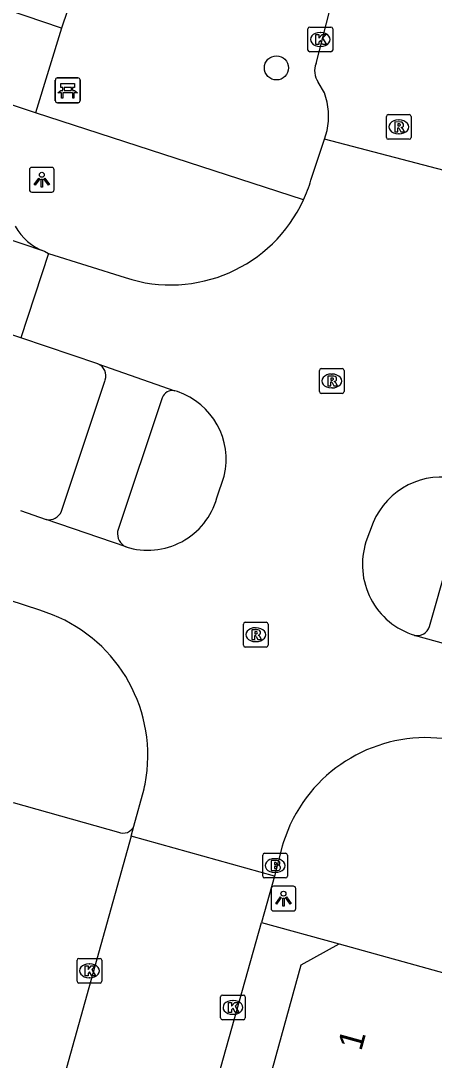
# Model space of a CAD drawing. Extents: x 158087 to 159494, y 382905 to 383981.
# Drawn here: x 158716.68 to 158733.4, y 383306.71 to 383348.72 of the extents above; entities that cross this region are included whole.
import ezdxf

# ---------------------------------------------------------------- set-up
doc = ezdxf.new("R2010")
doc.units = 0
for name, color, linetype in [('IMGEO_Bank', 7, 'Continuous'), ('IMGEO_Boom', 7, 'Continuous'), ('IMGEO_Brandkraan', 7, 'Continuous'), ('IMGEO_Kolk', 7, 'Continuous'), ('IMGEO_Lichtpunt', 7, 'Continuous'), ('IMGEO_Pand', 7, 'Continuous'), ('IMGEO_Pand_nummerreeks', 7, 'Continuous'), ('IMGEO_Rijbaan_lokaal_gesloten', 7, 'Continuous'), ('IMGEO_Rijbaan_lokaal_open', 7, 'Continuous'), ('IMGEO_Rioolput', 7, 'Continuous'), ('IMGEO_Voetpad_open', 7, 'Continuous')]:
    doc.layers.add(name, color=color, linetype=linetype)

msp = doc.modelspace()

# ---------------------------------------------------------------- linework, layer by layer
at = {"layer": 'IMGEO_Bank'}
for p, q in [((158718.08, 383345.481), (158718.08, 383346.322)), ((158718.08, 383346.322), (158718.08, 383345.481)), ((158718.155, 383346.406), (158718.996, 383346.406)), ((158718.996, 383346.406), (158718.155, 383346.406)), ((158719.08, 383346.331), (158719.08, 383345.49)), ((158719.08, 383345.49), (158719.08, 383346.331)), ((158718.777, 383345.804), (158718.384, 383345.804)), ((158718.389, 383345.912), (158718.389, 383346.018)), ((158718.433, 383346.018), (158718.433, 383345.912)), ((158718.721, 383346.024), (158718.439, 383346.024)), ((158718.439, 383345.906), (158718.721, 383345.906)), ((158718.727, 383345.912), (158718.727, 383346.018)), ((158718.771, 383346.018), (158718.771, 383345.912)), ((158719.005, 383345.406), (158718.164, 383345.406)), ((158718.164, 383345.406), (158719.005, 383345.406))]:
    msp.add_line(p, q, dxfattribs=at)
for points in [[(158718.383, 383346.024), (158718.297, 383346.024), (158718.297, 383346.185), (158718.86, 383346.185), (158718.86, 383346.024), (158718.777, 383346.024)], [(158718.327, 383345.804), (158718.185, 383345.804), (158718.297, 383345.906), (158718.383, 383345.906)], [(158718.377, 383345.797), (158718.377, 383345.59), (158718.334, 383345.59), (158718.334, 383345.797)], [(158718.777, 383345.906), (158718.86, 383345.906), (158718.972, 383345.804), (158718.833, 383345.804)], [(158718.827, 383345.797), (158718.827, 383345.59), (158718.783, 383345.59), (158718.783, 383345.797)]]:
    msp.add_lwpolyline(points, dxfattribs=at)
for centre, radius, start, end in [((158718.158, 383346.328), 0.0779, 92.4484, 184.2845), ((158718.158, 383346.328), 0.0779, 92.4484, 184.2845), ((158719.002, 383346.328), 0.0779, 2.4484, 94.2845), ((158719.002, 383346.328), 0.0779, 2.4484, 94.2845), ((158718.327, 383345.797), 0.00671, 2.8957, 87.1043), ((158718.384, 383345.797), 0.00671, 92.8957, 177.1043), ((158718.382, 383346.017), 0.00671, 2.8957, 87.1043), ((158718.382, 383345.913), 0.00671, 272.8957, 357.1043), ((158718.439, 383346.017), 0.00671, 92.8957, 177.1043), ((158718.439, 383345.913), 0.00671, 182.8957, 267.1043), ((158718.721, 383346.017), 0.00671, 2.8957, 87.1043), ((158718.721, 383345.913), 0.00671, 272.8957, 357.1043), ((158718.778, 383346.017), 0.00671, 92.8957, 177.1043), ((158718.778, 383345.913), 0.00671, 182.8957, 267.1043), ((158718.776, 383345.797), 0.00671, 2.8957, 87.1043), ((158718.833, 383345.797), 0.00671, 92.8957, 177.1043), ((158718.158, 383345.484), 0.0779, 182.4484, 274.2845), ((158718.158, 383345.484), 0.0779, 182.4484, 274.2845), ((158719.002, 383345.484), 0.0779, 272.4484, 4.2845), ((158719.002, 383345.484), 0.0779, 272.4484, 4.2845)]:
    msp.add_arc(centre, radius, start, end, dxfattribs=at)
at = {"layer": 'IMGEO_Boom'}
msp.add_circle((158727.018, 383346.814), 0.489, dxfattribs=at)
at = {"layer": 'IMGEO_Brandkraan'}
for p, q in [((158726.537, 383315.077), (158727.389, 383315.077)), ((158726.462, 383314.151), (158726.462, 383315.003)), ((158726.95, 383314.857), (158726.975, 383314.857)), ((158727.463, 383315.003), (158727.463, 383314.151)), ((158726.973, 383314.297), (158726.948, 383314.297)), ((158727.389, 383314.077), (158726.537, 383314.077))]:
    msp.add_line(p, q, dxfattribs=at)
for points in [[(158726.537, 383315.077), (158727.389, 383315.077)], [(158726.462, 383314.151), (158726.462, 383315.003)], [(158726.81, 383314.777), (158726.81, 383314.377), (158727.023, 383314.377)], [(158727.041, 383314.777), (158726.81, 383314.777)], [(158726.989, 383314.696), (158726.935, 383314.696), (158726.935, 383314.62)], [(158727.463, 383315.003), (158727.463, 383314.151)], [(158726.935, 383314.62), (158726.988, 383314.62)], [(158726.997, 383314.544), (158726.935, 383314.544), (158726.935, 383314.463)], [(158726.935, 383314.463), (158726.997, 383314.463)], [(158727.389, 383314.077), (158726.537, 383314.077)]]:
    msp.add_lwpolyline(points, dxfattribs=at)
for centre, radius, start, end in [((158726.539, 383315.001), 0.0765, 91.552, 178.448), ((158726.539, 383315.001), 0.0765, 91.552, 178.448), ((158727.387, 383315.001), 0.0765, 1.552, 88.448), ((158727.387, 383315.001), 0.0765, 1.552, 88.448), ((158726.99, 383314.658), 0.0379, 267.8285, 90.9355), ((158727.045, 383314.632), 0.145, 59.4692, 91.5367), ((158727.07, 383314.679), 0.0922, 285.5137, 58.1501), ((158726.998, 383314.503), 0.0404, 269.8759, 90.5077), ((158727.029, 383314.628), 0.251, 268.6676, 293.5347), ((158727.075, 383314.487), 0.105, 301.3115, 78.989), ((158726.539, 383314.153), 0.0765, 181.552, 268.448), ((158726.539, 383314.153), 0.0765, 181.552, 268.448), ((158727.387, 383314.153), 0.0765, 271.552, 358.448), ((158727.387, 383314.153), 0.0765, 271.552, 358.448)]:
    msp.add_arc(centre, radius, start, end, dxfattribs=at)
for centre, major_axis, ratio, start_param, end_param in [((158726.949, 383314.577), (-0.387, 0.002), 0.722429, 4.712389, 7.853982), ((158726.974, 383314.577), (-0.39, 0.002), 0.717154, 1.570796, 4.712389)]:
    msp.add_ellipse(centre, major_axis=major_axis, ratio=ratio, start_param=start_param, end_param=end_param, dxfattribs=at)
at = {"layer": 'IMGEO_Kolk'}
for p, q in [((158728.292, 383347.535), (158728.292, 383348.387)), ((158728.367, 383348.461), (158729.219, 383348.461)), ((158729.293, 383348.387), (158729.293, 383347.535)), ((158728.78, 383348.241), (158728.805, 383348.241)), ((158729.219, 383347.461), (158728.367, 383347.461)), ((158728.803, 383347.681), (158728.778, 383347.681)), ((158718.959, 383309.9), (158718.959, 383310.752)), ((158719.034, 383310.826), (158719.886, 383310.826)), ((158719.447, 383310.606), (158719.472, 383310.606)), ((158719.96, 383310.752), (158719.96, 383309.9)), ((158719.47, 383310.046), (158719.445, 383310.046)), ((158719.886, 383309.826), (158719.034, 383309.826)), ((158724.758, 383308.42), (158724.758, 383309.272)), ((158724.833, 383309.346), (158725.685, 383309.346)), ((158725.759, 383309.272), (158725.759, 383308.42)), ((158725.246, 383309.126), (158725.271, 383309.126)), ((158725.269, 383308.566), (158725.244, 383308.566)), ((158725.685, 383308.346), (158724.833, 383308.346))]:
    msp.add_line(p, q, dxfattribs=at)
for points in [[(158728.292, 383347.535), (158728.292, 383348.387)], [(158728.367, 383348.461), (158729.219, 383348.461)], [(158729.293, 383348.387), (158729.293, 383347.535)], [(158728.613, 383348.161), (158728.736, 383348.161), (158728.736, 383348.01), (158728.866, 383348.161), (158729.03, 383348.161), (158728.884, 383348.01), (158729.037, 383347.761), (158728.885, 383347.761), (158728.8, 383347.925), (158728.736, 383347.858), (158728.736, 383347.761), (158728.613, 383347.761), (158728.613, 383348.161)], [(158729.219, 383347.461), (158728.367, 383347.461)], [(158718.959, 383309.9), (158718.959, 383310.752)], [(158719.034, 383310.826), (158719.886, 383310.826)], [(158719.28, 383310.526), (158719.403, 383310.526), (158719.403, 383310.375), (158719.533, 383310.526), (158719.697, 383310.526), (158719.551, 383310.375), (158719.704, 383310.126), (158719.552, 383310.126), (158719.467, 383310.29), (158719.403, 383310.223), (158719.403, 383310.126), (158719.28, 383310.126), (158719.28, 383310.526)], [(158719.96, 383310.752), (158719.96, 383309.9)], [(158719.886, 383309.826), (158719.034, 383309.826)], [(158724.758, 383308.42), (158724.758, 383309.272)], [(158724.833, 383309.346), (158725.685, 383309.346)], [(158725.759, 383309.272), (158725.759, 383308.42)], [(158725.079, 383309.046), (158725.202, 383309.046), (158725.202, 383308.895), (158725.332, 383309.046), (158725.496, 383309.046), (158725.35, 383308.895), (158725.503, 383308.646), (158725.351, 383308.646), (158725.266, 383308.81), (158725.202, 383308.743), (158725.202, 383308.646), (158725.079, 383308.646), (158725.079, 383309.046)], [(158725.685, 383308.346), (158724.833, 383308.346)]]:
    msp.add_lwpolyline(points, dxfattribs=at)
for centre, start, end in [((158728.369, 383348.385), 91.552, 178.448), ((158728.369, 383348.385), 91.552, 178.448), ((158729.217, 383348.385), 1.552, 88.448), ((158729.217, 383348.385), 1.552, 88.448), ((158728.369, 383347.537), 181.552, 268.448), ((158728.369, 383347.537), 181.552, 268.448), ((158729.217, 383347.537), 271.552, 358.448), ((158729.217, 383347.537), 271.552, 358.448), ((158719.036, 383310.75), 91.552, 178.448), ((158719.036, 383310.75), 91.552, 178.448), ((158719.884, 383310.75), 1.552, 88.448), ((158719.884, 383310.75), 1.552, 88.448), ((158719.036, 383309.902), 181.552, 268.448), ((158719.036, 383309.902), 181.552, 268.448), ((158719.884, 383309.902), 271.552, 358.448), ((158719.884, 383309.902), 271.552, 358.448), ((158724.835, 383309.27), 91.552, 178.448), ((158724.835, 383309.27), 91.552, 178.448), ((158725.683, 383309.27), 1.552, 88.448), ((158725.683, 383309.27), 1.552, 88.448), ((158724.835, 383308.422), 181.552, 268.448), ((158724.835, 383308.422), 181.552, 268.448), ((158725.683, 383308.422), 271.552, 358.448), ((158725.683, 383308.422), 271.552, 358.448)]:
    msp.add_arc(centre, 0.0765, start, end, dxfattribs=at)
for centre, major_axis, ratio, start_param, end_param in [((158728.779, 383347.961), (-0.387, 0.002), 0.722429, 4.712389, 7.853982), ((158728.804, 383347.961), (-0.39, 0.002), 0.717154, 1.570796, 4.712389), ((158719.446, 383310.326), (-0.387, 0.002), 0.722429, 4.712389, 7.853982), ((158719.471, 383310.326), (-0.39, 0.002), 0.717154, 1.570796, 4.712389), ((158725.245, 383308.846), (-0.387, 0.002), 0.722429, 4.712389, 7.853982), ((158725.27, 383308.846), (-0.39, 0.002), 0.717154, 1.570796, 4.712389)]:
    msp.add_ellipse(centre, major_axis=major_axis, ratio=ratio, start_param=start_param, end_param=end_param, dxfattribs=at)
at = {"layer": 'IMGEO_Lichtpunt'}
for p, q in [((158717.936, 383342.792), (158717.128, 383342.792)), ((158717.936, 383342.792), (158717.128, 383342.792)), ((158717.034, 383342.697), (158717.034, 383341.89)), ((158717.034, 383342.697), (158717.034, 383341.89)), ((158718.03, 383341.89), (158718.03, 383342.697)), ((158718.03, 383341.89), (158718.03, 383342.697)), ((158717.128, 383341.796), (158717.936, 383341.796)), ((158717.128, 383341.796), (158717.936, 383341.796)), ((158726.802, 383313.646), (158726.802, 383312.839)), ((158726.802, 383313.646), (158726.802, 383312.839)), ((158727.704, 383313.741), (158726.896, 383313.741)), ((158727.704, 383313.741), (158726.896, 383313.741)), ((158727.798, 383312.839), (158727.798, 383313.646)), ((158727.798, 383312.839), (158727.798, 383313.646)), ((158726.896, 383312.745), (158727.704, 383312.745)), ((158726.896, 383312.745), (158727.704, 383312.745))]:
    msp.add_line(p, q, dxfattribs=at)
for points in [[(158717.408, 383342.361), (158717.447, 383342.333), (158717.259, 383342.071), (158717.221, 383342.098), (158717.408, 383342.361)], [(158717.51, 383342.313), (158717.557, 383342.313), (158717.557, 383341.991), (158717.51, 383341.991), (158717.51, 383342.313)], [(158717.62, 383342.333), (158717.658, 383342.36), (158717.845, 383342.098), (158717.806, 383342.07), (158717.62, 383342.333)], [(158727.176, 383313.31), (158727.215, 383313.282), (158727.027, 383313.02), (158726.989, 383313.047), (158727.176, 383313.31)], [(158727.278, 383313.262), (158727.325, 383313.262), (158727.325, 383312.94), (158727.278, 383312.94), (158727.278, 383313.262)], [(158727.388, 383313.282), (158727.426, 383313.309), (158727.613, 383313.047), (158727.574, 383313.019), (158727.388, 383313.282)]]:
    msp.add_lwpolyline(points, dxfattribs=at)
for centre in [(158717.533, 383342.495), (158727.301, 383313.444)]:
    msp.add_circle(centre, 0.0994, dxfattribs=at)
for centre, start, end in [((158717.128, 383342.697), 90, 180), ((158717.128, 383342.697), 90, 180), ((158717.936, 383342.697), 0, 90), ((158717.936, 383342.697), 0, 90), ((158717.128, 383341.89), 180, 270), ((158717.128, 383341.89), 180, 270), ((158717.936, 383341.89), 270, 0), ((158717.936, 383341.89), 270, 360), ((158726.896, 383313.646), 90, 180), ((158726.896, 383313.646), 90, 180), ((158727.704, 383313.646), 0, 90), ((158727.704, 383313.646), 0, 90), ((158726.896, 383312.839), 180, 270), ((158726.896, 383312.839), 180, 270), ((158727.704, 383312.839), 270, 0), ((158727.704, 383312.839), 270, 360)]:
    msp.add_arc(centre, 0.0946, start, end, dxfattribs=at)
at = {"layer": 'IMGEO_Pand'}
for points in [[(158722.072, 383359.46), (158718.333, 383348.422)], [(158718.333, 383348.422), (158712.477, 383350.406)], [(158726.638, 383305.589), (158728.013, 383310.572), (158729.552, 383311.413)], [(158729.552, 383311.413), (158734.063, 383310.168)]]:
    msp.add_lwpolyline(points, dxfattribs=at)
at = {"layer": 'IMGEO_Rijbaan_lokaal_gesloten'}
for points in [[(158600.461, 383378.93), (158617.257, 383373.254), (158635.273, 383366.93), (158690.269, 383348.66), (158717.644, 383339.402)], [(158716.689, 383335.909), (158685.485, 383346.406)], [(158717.644, 383339.402), (158717.809, 383339.314)]]:
    msp.add_lwpolyline(points, dxfattribs=at)
at = {"layer": 'IMGEO_Rijbaan_lokaal_open'}
for points in [[(158728.618, 383346.995), (158729.308, 383349.691), (158729.989, 383352.609), (158732.025, 383360.337), (158736.211, 383376.343), (158739.158, 383387.467), (158740.234, 383391.599), (158740.293, 383391.824)], [(158728.96, 383345.802), (158728.705, 383346.239)], [(158728.963, 383343.935), (158729.065, 383344.282)], [(158728.414, 383342.272), (158728.963, 383343.935)], [(158734.358, 383342.521), (158728.963, 383343.935)], [(158717.809, 383339.314), (158716.689, 383335.909)], [(158717.809, 383339.314), (158720.908, 383338.336)], [(158719.803, 383334.848), (158716.689, 383335.909)], [(158719.803, 383334.848), (158722.905, 383333.766)], [(158723.013, 383333.729), (158722.905, 383333.766)], [(158724.611, 383329.436), (158724.908, 383330.319)], [(158716.678, 383328.925), (158717.706, 383328.565)], [(158720.937, 383327.458), (158717.706, 383328.565)], [(158730.922, 383328.437), (158730.635, 383327.658)], [(158717.455, 383324.893), (158715.58, 383325.508)], [(158735.869, 383322.977), (158732.603, 383323.882)], [(158721.255, 383316.174), (158721.67, 383317.683)], [(158721.142, 383315.77), (158721.255, 383316.174)], [(158721.142, 383315.77), (158714.354, 383291.491)], [(158726.934, 383314.154), (158721.142, 383315.77)], [(158727.253, 383315.356), (158726.934, 383314.154)], [(158726.934, 383314.154), (158726.409, 383312.281)], [(158719.408, 383287.329), (158726.409, 383312.281)]]:
    msp.add_lwpolyline(points, dxfattribs=at)
for centre, radius, start, end in [((158729.37, 383346.699), 0.808, 158.4881, 214.6412), ((158726.353, 383344.858), 2.772, 348.0013, 19.902), ((158722.824, 383343.934), 5.832, 335.0833, 343.4417), ((158722.744, 383343.959), 5.915, 251.921, 335.1883), ((158722.095, 383330.987), 2.892, 346.6418, 71.4816), ((158733.698, 383327.27), 3.011, 76.4354, 157.1938), ((158721.819, 383330.22), 2.9, 252.2829, 344.3111), ((158733.493, 383326.747), 3, 162.3153, 252.7405), ((158715.694, 383319.027), 6.124, 354.2631, 73.2924), ((158733.065, 383313.708), 6.04, 78.7008, 152.7238), ((158715.665, 383319.026), 6.153, 347.3885, 354.2967), ((158732.98, 383313.738), 5.951, 152.6116, 164.2273)]:
    msp.add_arc(centre, radius, start, end, dxfattribs=at)
at = {"layer": 'IMGEO_Rioolput'}
for p, q in [((158731.537, 383344.928), (158732.389, 383344.928)), ((158731.462, 383344.002), (158731.462, 383344.854)), ((158731.95, 383344.708), (158731.975, 383344.708)), ((158732.463, 383344.854), (158732.463, 383344.002)), ((158731.973, 383344.148), (158731.948, 383344.148)), ((158732.389, 383343.928), (158731.537, 383343.928)), ((158728.754, 383333.735), (158728.754, 383334.587)), ((158728.829, 383334.661), (158729.681, 383334.661)), ((158729.242, 383334.441), (158729.267, 383334.441)), ((158729.755, 383334.587), (158729.755, 383333.735)), ((158729.681, 383333.661), (158728.829, 383333.661)), ((158729.265, 383333.881), (158729.24, 383333.881)), ((158725.681, 383323.482), (158725.681, 383324.334)), ((158725.756, 383324.408), (158726.608, 383324.408)), ((158726.682, 383324.334), (158726.682, 383323.482)), ((158726.169, 383324.188), (158726.194, 383324.188)), ((158726.192, 383323.628), (158726.167, 383323.628)), ((158726.608, 383323.408), (158725.756, 383323.408))]:
    msp.add_line(p, q, dxfattribs=at)
for points in [[(158731.537, 383344.928), (158732.389, 383344.928)], [(158731.462, 383344.002), (158731.462, 383344.854)], [(158732.051, 383344.626), (158731.799, 383344.628), (158731.799, 383344.228)], [(158731.977, 383344.547), (158731.923, 383344.547), (158731.923, 383344.466)], [(158732.463, 383344.854), (158732.463, 383344.002)], [(158731.799, 383344.228), (158731.923, 383344.228), (158731.923, 383344.39), (158731.934, 383344.39)], [(158731.923, 383344.466), (158731.975, 383344.466)], [(158731.981, 383344.361), (158732.052, 383344.228), (158732.192, 383344.228), (158732.127, 383344.354)], [(158732.389, 383343.928), (158731.537, 383343.928)], [(158728.754, 383333.735), (158728.754, 383334.587)], [(158728.829, 383334.661), (158729.681, 383334.661)], [(158729.755, 383334.587), (158729.755, 383333.735)], [(158729.343, 383334.359), (158729.091, 383334.361), (158729.091, 383333.961)], [(158729.091, 383333.961), (158729.215, 383333.961), (158729.215, 383334.123), (158729.226, 383334.123)], [(158729.269, 383334.28), (158729.215, 383334.28), (158729.215, 383334.199)], [(158729.215, 383334.199), (158729.267, 383334.199)], [(158729.273, 383334.094), (158729.344, 383333.961), (158729.484, 383333.961), (158729.419, 383334.087)], [(158729.681, 383333.661), (158728.829, 383333.661)], [(158725.681, 383323.482), (158725.681, 383324.334)], [(158725.756, 383324.408), (158726.608, 383324.408)], [(158726.682, 383324.334), (158726.682, 383323.482)], [(158726.27, 383324.106), (158726.018, 383324.108), (158726.018, 383323.708)], [(158726.196, 383324.027), (158726.142, 383324.027), (158726.142, 383323.946)], [(158726.142, 383323.946), (158726.194, 383323.946)], [(158726.018, 383323.708), (158726.142, 383323.708), (158726.142, 383323.87), (158726.153, 383323.87)], [(158726.2, 383323.841), (158726.271, 383323.708), (158726.411, 383323.708), (158726.346, 383323.834)], [(158726.608, 383323.408), (158725.756, 383323.408)]]:
    msp.add_lwpolyline(points, dxfattribs=at)
for centre, radius, start, end in [((158731.539, 383344.852), 0.0765, 91.552, 178.448), ((158731.539, 383344.852), 0.0765, 91.552, 178.448), ((158732.387, 383344.852), 0.0765, 1.552, 88.448), ((158732.387, 383344.852), 0.0765, 1.552, 88.448), ((158731.959, 383344.655), 0.19, 274.7715, 282.9687), ((158731.983, 383344.451), 0.0964, 77.0061, 93.1865), ((158731.997, 383344.508), 0.0378, 276.6634, 79.6772), ((158732.05, 383344.516), 0.109, 350.3612, 89.416), ((158732.048, 383344.516), 0.112, 277.5842, 350.9817), ((158731.933, 383344.337), 0.0533, 26.0293, 88.6989), ((158732.032, 383344.301), 0.108, 29.5134, 73.7905), ((158731.539, 383344.004), 0.0765, 181.552, 268.448), ((158731.539, 383344.004), 0.0765, 181.552, 268.448), ((158732.387, 383344.004), 0.0765, 271.552, 358.448), ((158732.387, 383344.004), 0.0765, 271.552, 358.448), ((158728.831, 383334.585), 0.0765, 91.552, 178.448), ((158728.831, 383334.585), 0.0765, 91.552, 178.448), ((158729.679, 383334.585), 0.0765, 1.552, 88.448), ((158729.679, 383334.585), 0.0765, 1.552, 88.448), ((158729.225, 383334.07), 0.0533, 26.0293, 88.6989), ((158729.251, 383334.388), 0.19, 274.7715, 282.9687), ((158729.275, 383334.184), 0.0964, 77.0061, 93.1865), ((158729.289, 383334.241), 0.0378, 276.6634, 79.6772), ((158729.342, 383334.249), 0.109, 350.3612, 89.416), ((158729.34, 383334.249), 0.112, 277.5842, 350.9817), ((158729.324, 383334.034), 0.108, 29.5134, 73.7905), ((158728.831, 383333.737), 0.0765, 181.552, 268.448), ((158728.831, 383333.737), 0.0765, 181.552, 268.448), ((158729.679, 383333.737), 0.0765, 271.552, 358.448), ((158729.679, 383333.737), 0.0765, 271.552, 358.448), ((158725.758, 383324.332), 0.0765, 91.552, 178.448), ((158725.758, 383324.332), 0.0765, 91.552, 178.448), ((158726.606, 383324.332), 0.0765, 1.552, 88.448), ((158726.606, 383324.332), 0.0765, 1.552, 88.448), ((158726.178, 383324.135), 0.19, 274.7715, 282.9687), ((158726.202, 383323.931), 0.0964, 77.0061, 93.1865), ((158726.216, 383323.988), 0.0378, 276.6634, 79.6772), ((158726.269, 383323.996), 0.109, 350.3612, 89.416), ((158726.267, 383323.996), 0.112, 277.5842, 350.9817), ((158725.758, 383323.484), 0.0765, 181.552, 268.448), ((158725.758, 383323.484), 0.0765, 181.552, 268.448), ((158726.152, 383323.817), 0.0533, 26.0293, 88.6989), ((158726.251, 383323.781), 0.108, 29.5134, 73.7905), ((158726.606, 383323.484), 0.0765, 271.552, 358.448), ((158726.606, 383323.484), 0.0765, 271.552, 358.448)]:
    msp.add_arc(centre, radius, start, end, dxfattribs=at)
for centre, major_axis, ratio, start_param, end_param in [((158731.949, 383344.428), (-0.387, 0.002), 0.722429, 4.712389, 7.853982), ((158731.974, 383344.428), (-0.39, 0.002), 0.717154, 1.570796, 4.712389), ((158729.241, 383334.161), (-0.387, 0.002), 0.722429, 4.712389, 7.853982), ((158729.266, 383334.161), (-0.39, 0.002), 0.717154, 1.570796, 4.712389), ((158726.168, 383323.908), (-0.387, 0.002), 0.722429, 4.712389, 7.853982), ((158726.193, 383323.908), (-0.39, 0.002), 0.717154, 1.570796, 4.712389)]:
    msp.add_ellipse(centre, major_axis=major_axis, ratio=ratio, start_param=start_param, end_param=end_param, dxfattribs=at)
at = {"layer": 'IMGEO_Voetpad_open'}
for points in [[(158717.275, 383344.991), (158632.176, 383373.566), (158596.53, 383385.454), (158596.995, 383389.197), (158599.411, 383407.598)], [(158718.333, 383348.422), (158717.275, 383344.991)], [(158728.113, 383341.477), (158717.275, 383344.991)], [(158718.329, 383328.896), (158720.099, 383334.2)], [(158722.399, 383333.481), (158720.595, 383328.081)], [(158733.209, 383324.234), (158734.713, 383329.53)], [(158716.38, 383317.125), (158720.628, 383315.931)], [(158726.409, 383312.281), (158729.552, 383311.413)]]:
    msp.add_lwpolyline(points, dxfattribs=at)
for centre, radius, start, end in [((158718.436, 383341.544), 2.283, 209.6812, 249.7126), ((158719.609, 383334.368), 0.518, 341.1221, 67.9788), ((158722.814, 383333.336), 0.439, 77.9942, 160.7858), ((158717.818, 383329.106), 0.552, 258.3033, 337.6601), ((158721.192, 383328.003), 0.602, 172.5722, 244.9576), ((158732.699, 383324.415), 0.542, 259.8352, 340.4658), ((158720.824, 383316.357), 0.469, 245.3464, 337.0223)]:
    msp.add_arc(centre, radius, start, end, dxfattribs=at)

# ---------------------------------------------------------------- texts
at = {"layer": 'IMGEO_Pand_nummerreeks'}
msp.add_text('1', height=1, rotation=74.5738, dxfattribs=at).set_placement((158730.444, 383307.053))

doc.saveas('drawing.dxf')
